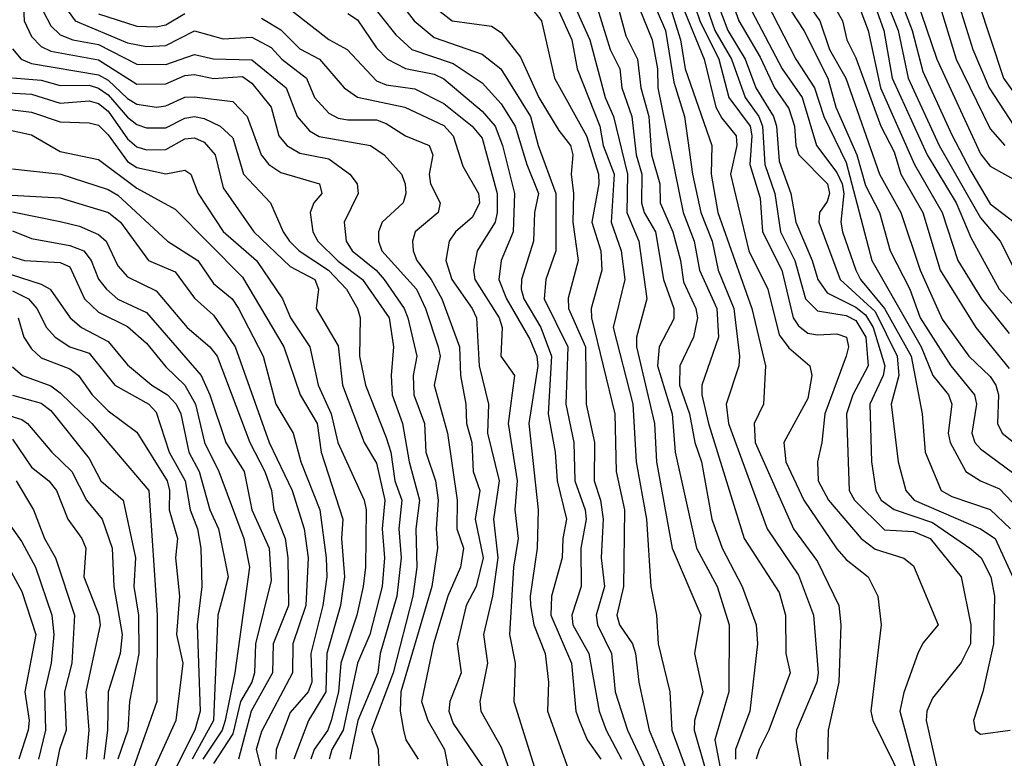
# Model space of a CAD drawing. Header units: metres. Extents: x -51132 to -49532, y -231222 to -229437.
# Tile 600 of 656: x -50039 to -49988, y -229989 to -229950. Entities that reach past the tile are written whole.
import ezdxf

# ---------------------------------------------------------------- set-up
doc = ezdxf.new("R2010")
doc.units = ezdxf.units.M
for name, color, linetype in [('CONTOUR_HALF', 8, 'Continuous'), ('CONTOUR_INDEX', 1, 'Continuous'), ('CONTOUR_INTER', 3, 'Continuous')]:
    doc.layers.add(name, color=color, linetype=linetype)

msp = doc.modelspace()

# ---------------------------------------------------------------- linework, layer by layer
at = {"layer": 'CONTOUR_HALF'}
for points, elevation in [([(-49999.117, -229945.259), (-49996.285, -229950.259), (-49996.047, -229951.259), (-49995.58, -229952.186), (-49994.285, -229955.759), (-49993.58, -229957.095), (-49993.228, -229958.259), (-49992.083, -229960.259), (-49991.176, -229963.259), (-49989.329, -229966.259), (-49987.58, -229968.395)], 29.5), ([(-50004.394, -229948.259), (-50003.719, -229950.259), (-50002.72, -229952.259), (-50002.204, -229954.259), (-50001.096, -229955.759), (-50000.999, -229956.259), (-50001.111, -229957.759), (-50000.58, -229959.512), (-50000.443, -229961.259), (-49999.448, -229963.259), (-49998.854, -229965.759), (-49998.58, -229966.173), (-49998.08, -229966.544), (-49997.58, -229966.644), (-49996.58, -229966.587), (-49996.063, -229966.759), (-49995.966, -229967.259), (-49996.078, -229967.759), (-49997.202, -229970.759), (-49997.352, -229972.259), (-49997.587, -229973.259), (-49997.547, -229974.259), (-49997.009, -229975.259), (-49995.298, -229977.259), (-49994.58, -229977.819), (-49993.08, -229978.287), (-49992.58, -229978.693), (-49991.294, -229981.759), (-49992.08, -229982.717), (-49992.345, -229983.259), (-49993.08, -229985.299), (-49993.293, -229986.259), (-49992.353, -229989.759)], 33.5), ([(-50003.193, -229948.259), (-50002.267, -229950.759), (-50001.359, -229952.259), (-50000.79, -229953.759), (-49999.885, -229955.259), (-49999.721, -229955.759), (-49999.58, -229957.587), (-49998.966, -229959.259), (-49998.712, -229960.759), (-49997.86, -229962.759), (-49997.573, -229963.759), (-49997.08, -229964.44), (-49995.58, -229965.187), (-49995.08, -229965.588), (-49994.67, -229966.259), (-49994.068, -229968.259), (-49994.161, -229968.759), (-49994.854, -229970.259), (-49994.757, -229973.259), (-49994.54, -229974.759), (-49994.262, -229975.259), (-49993.58, -229975.746), (-49991.58, -229976.419), (-49989.58, -229977.796), (-49989.052, -229978.259), (-49988.549, -229979.259), (-49988.357, -229980.259), (-49988.395, -229982.759), (-49988.956, -229985.259), (-49989.441, -229986.759), (-49989.366, -229987.259), (-49989.08, -229987.469), (-49987.532, -229987.259)], 32.5), ([(-50039.03, -229948.759), (-50038.959, -229950.259), (-50038.58, -229951.079), (-50038.08, -229951.605), (-50037.58, -229951.84), (-50035.08, -229952.297), (-50033.08, -229953.563), (-50031.58, -229953.55), (-50030.58, -229953.117), (-50030.08, -229953.059), (-50029.08, -229953.264), (-50027.58, -229953.159), (-50027.08, -229953.508), (-50026.08, -229954.757), (-50025.683, -229956.259), (-50025.264, -229956.759), (-50024.58, -229957.156), (-50023.08, -229957.467), (-50021.968, -229958.259), (-50021.602, -229958.759), (-50021.55, -229959.259), (-50022.265, -229960.759), (-50022.167, -229961.759), (-50021.863, -229962.259), (-50020.61, -229963.259), (-50020.189, -229963.759), (-50019.137, -229965.259), (-50018.948, -229965.759), (-50018.479, -229967.759), (-50018.677, -229968.759), (-50018.638, -229969.759), (-50018.079, -229971.259), (-50018.007, -229972.759), (-50017.516, -229974.259), (-50017.372, -229975.259), (-50017.469, -229976.759), (-50017.4, -229977.759), (-50017.702, -229979.759), (-50019.32, -229985.259), (-50019.35, -229986.259), (-50019.17, -229987.259), (-50019.063, -229987.759), (-50018.409, -229988.759)], 42.5), ([(-50021.08, -229949.106), (-50019.58, -229950.988), (-50018.734, -229951.759), (-50016.58, -229952.488), (-50015.08, -229953.488), (-50014.08, -229954.587), (-50013.346, -229955.759), (-50012.752, -229957.759), (-50012.127, -229959.259), (-50012.347, -229960.259), (-50012.404, -229961.759), (-50013.024, -229963.759), (-50013.042, -229964.259), (-50012.903, -229964.759), (-50012.021, -229966.259), (-50011.462, -229967.759), (-50011.638, -229970.759), (-50011.263, -229972.759), (-50011.164, -229974.259), (-50010.666, -229976.259), (-50010.87, -229977.259), (-50010.908, -229978.259), (-50011.453, -229980.259), (-50011.498, -229981.259), (-50010.422, -229983.759), (-50010.184, -229986.259), (-50010.015, -229986.759), (-50009.6, -229987.759), (-50008.878, -229988.759)], 39.5), ([(-50007.08, -229949.103), (-50006.206, -229951.259), (-50005.935, -229952.759), (-50005.914, -229953.759), (-50004.586, -229960.259), (-50004.014, -229961.759), (-50003.738, -229963.259), (-50002.834, -229965.259), (-50002.747, -229966.759), (-50003.619, -229969.259), (-50003.614, -229969.759), (-50003.262, -229971.259), (-50001.4, -229977.259), (-49999.58, -229980.084), (-49999.249, -229981.259), (-49999.24, -229983.259), (-49999, -229984.259), (-50000.115, -229987.259), (-50000.627, -229988.259), (-50000.777, -229988.759)], 35.5), ([(-49993.404, -229948.759), (-49992.638, -229950.759), (-49992.08, -229952.905), (-49990.58, -229956.208), (-49989.58, -229958.102), (-49988.58, -229959.814), (-49987.326, -229960.759)], 27.5), ([(-50036.673, -229949.759), (-50036.304, -229950.259), (-50033.58, -229951.418), (-50032.58, -229951.603), (-50031.58, -229951.548), (-50030.08, -229950.778), (-50028.58, -229951.209), (-50027.08, -229951.116), (-50026.08, -229951.655), (-50025.529, -229952.259), (-50024.229, -229953.259), (-50023.815, -229954.259), (-50023.08, -229955.086), (-50022.58, -229955.344), (-50022.08, -229955.422), (-50020.58, -229955.431), (-50020.08, -229955.609), (-50019.08, -229956.266), (-50017.838, -229956.759), (-50017.65, -229957.259), (-50017.84, -229958.259), (-50017.777, -229958.759), (-50017.261, -229959.759), (-50017.372, -229960.259), (-50018.564, -229961.259), (-50018.709, -229961.759), (-50018.674, -229962.259), (-50018.476, -229962.759), (-50017.729, -229963.759), (-50017.175, -229964.759), (-50016.264, -229967.259), (-50016.209, -229968.759), (-50015.929, -229970.259), (-50015.884, -229971.259), (-50015.614, -229972.259), (-50015.535, -229973.759), (-50015.201, -229974.759), (-50015.432, -229976.259), (-50015.024, -229978.259), (-50015.393, -229979.759), (-50015.902, -229980.759), (-50016.378, -229982.759), (-50016.17, -229984.259), (-50016.758, -229985.759), (-50016.806, -229986.259), (-50016.58, -229986.904), (-50014.98, -229989.259)], 41.5), ([(-50024.969, -229949.759), (-50023.08, -229951.23), (-50022.121, -229951.759), (-50020.58, -229953.386), (-50020.08, -229953.607), (-50018.58, -229953.813), (-50017.08, -229954.57), (-50015.588, -229955.759), (-50015.08, -229956.383), (-50014.287, -229959.259), (-50014.287, -229960.259), (-50014.399, -229960.759), (-50015.329, -229962.259), (-50015.532, -229963.259), (-50015.454, -229963.759), (-50014.185, -229965.759), (-50014.026, -229966.259), (-50014.094, -229967.759), (-50013.384, -229968.759), (-50013.722, -229971.259), (-50013.254, -229974.259), (-50013.363, -229975.759), (-50013.189, -229977.259), (-50013.446, -229978.759), (-50013.654, -229982.259), (-50013.355, -229983.759), (-50013.425, -229985.759), (-50012.174, -229989.759)], 40.5), ([(-50017.58, -229949.538), (-50016.635, -229950.259), (-50014.58, -229950.548), (-50014.08, -229950.877), (-50013.08, -229952.165), (-50012.114, -229954.259), (-50011.08, -229955.975), (-50010.458, -229956.759), (-50010.339, -229957.259), (-50010.438, -229958.259), (-50010.313, -229959.259), (-50010.337, -229960.759), (-50010.068, -229962.759), (-50010.58, -229964.73), (-50010.564, -229965.259), (-50009.69, -229967.259), (-50009.657, -229970.259), (-50009.212, -229972.259), (-50009.225, -229974.259), (-50008.903, -229975.259), (-50008.76, -229976.259), (-50008.862, -229978.259), (-50008.693, -229979.759), (-50009.135, -229981.259), (-50009.054, -229981.759), (-50008.322, -229983.259), (-50008.132, -229985.259), (-50007.485, -229987.259), (-50006.557, -229989.259)], 38.5), ([(-50011.07, -229949.759), (-50010.403, -229951.259), (-50010.122, -229952.759), (-50008.932, -229955.759), (-50008.765, -229956.759), (-50008.183, -229958.259), (-50008.338, -229960.759), (-50007.821, -229962.259), (-50007.635, -229963.759), (-50008.244, -229966.259), (-50007.218, -229970.259), (-50007.048, -229973.259), (-50006.493, -229976.259), (-50006.28, -229979.759), (-50005.986, -229981.259), (-50005.889, -229982.759), (-50005.277, -229985.259), (-50005.183, -229987.259), (-50004.442, -229989.259)], 37.5), ([(-50009.08, -229949.576), (-50008.39, -229951.759), (-50007.901, -229952.759), (-50007.787, -229953.759), (-50007.258, -229955.259), (-50007.044, -229957.259), (-50006.742, -229958.259), (-50006.762, -229959.759), (-50006.624, -229960.259), (-50006.027, -229961.259), (-50005.607, -229963.759), (-50005.078, -229965.259), (-50005.08, -229965.803), (-50005.845, -229967.259), (-50005.924, -229968.259), (-50005.156, -229970.759), (-50005.013, -229972.759), (-50003.891, -229977.759), (-50002.82, -229979.759), (-50002.183, -229981.759), (-50002.204, -229985.259), (-50002.932, -229987.759), (-50002.364, -229990.759)], 36.5), ([(-50005.354, -229949.259), (-50004.73, -229951.259), (-50004.478, -229952.759), (-50003.097, -229956.759), (-50003.122, -229958.259), (-50002.786, -229960.259), (-50001.012, -229965.259), (-50000.3, -229968.259), (-50000.405, -229970.259), (-50000.877, -229971.259), (-50000.825, -229972.259), (-49998.828, -229976.759), (-49997.58, -229978.461), (-49996.477, -229980.759), (-49996.372, -229981.759), (-49996.475, -229984.759), (-49997.018, -229987.259), (-49997.057, -229988.759)], 34.5), ([(-50001.007, -229949.759), (-49999.417, -229952.759), (-49998.382, -229954.259), (-49997.628, -229956.759), (-49996.58, -229958.169), (-49996.303, -229958.759), (-49996.211, -229959.259), (-49996.36, -229960.759), (-49996.28, -229961.259), (-49995.579, -229963.259), (-49995.344, -229963.759), (-49994.081, -229965.259), (-49992.699, -229967.759), (-49992.119, -229970.759), (-49991.974, -229972.759), (-49991.131, -229974.759), (-49990.58, -229975.064), (-49988.58, -229975.749), (-49987.506, -229976.759)], 31.5), ([(-49999.289, -229949.259), (-49998.297, -229950.759), (-49997.046, -229953.259), (-49996.628, -229954.759), (-49995.532, -229957.259), (-49995.08, -229958.849), (-49994.344, -229960.259), (-49993.785, -229962.259), (-49992.759, -229964.259), (-49992.22, -229965.759), (-49990.63, -229968.259), (-49989.397, -229969.759), (-49989.294, -229970.259), (-49989.54, -229971.759), (-49989.374, -229972.259), (-49989.08, -229972.584), (-49986.08, -229974.812)], 30.5), ([(-49994.58, -229949.502), (-49994.119, -229950.759), (-49993.68, -229953.259), (-49991.87, -229957.259), (-49990.342, -229959.759), (-49989.58, -229961.56), (-49988.108, -229964.259), (-49987.08, -229965.382)], 28.5), ([(-49991.118, -229949.759), (-49990.343, -229952.259), (-49988.58, -229955.898), (-49987.816, -229956.759)], 26.5), ([(-49989.193, -229949.259), (-49987.887, -229953.259), (-49986.461, -229955.259)], 25.5), ([(-50039.58, -229953.227), (-50038.08, -229953.354), (-50037.08, -229953.643), (-50035.58, -229953.625), (-50035.08, -229953.781), (-50034.58, -229954.123), (-50033.58, -229955.292), (-50033.08, -229955.677), (-50032.58, -229955.844), (-50031.58, -229955.848), (-50030.58, -229955.336), (-50030.08, -229955.26), (-50029.58, -229955.353), (-50028.741, -229955.759), (-50028.08, -229956.356), (-50027.531, -229958.259), (-50026.109, -229959.759), (-50025.462, -229961.259), (-50025.122, -229961.759), (-50024.615, -229962.259), (-50023.091, -229963.259), (-50022.152, -229964.259), (-50021.577, -229965.259), (-50021.443, -229965.759), (-50021.471, -229967.759), (-50021.166, -229969.259), (-50020.08, -229971.986), (-50019.844, -229972.759), (-50019.625, -229974.259), (-50019.267, -229975.259), (-50019.414, -229976.759), (-50019.295, -229978.259), (-50019.523, -229980.259), (-50020.386, -229983.259), (-50020.511, -229984.259), (-50021.556, -229986.759), (-50021.97, -229988.759)], 43.5), ([(-50041.08, -229954.719), (-50038.58, -229955.024), (-50037.08, -229955.528), (-50035.58, -229955.577), (-50035.08, -229955.711), (-50034.58, -229956.21), (-50033.58, -229957.606), (-50033.08, -229957.919), (-50031.58, -229958.248), (-50030.58, -229958.054), (-50030.271, -229958.259), (-50029.895, -229959.259), (-50028.58, -229961.256), (-50026.84, -229962.759), (-50025.493, -229964.759), (-50025.063, -229965.759), (-50024.071, -229967.259), (-50023.635, -229969.259), (-50022.944, -229970.759), (-50022.606, -229972.259), (-50021.224, -229975.259), (-50021.132, -229975.759), (-50021.167, -229978.759), (-50021.287, -229979.759), (-50021.616, -229981.259), (-50022.439, -229983.759), (-50022.563, -229985.259), (-50022.942, -229986.759), (-50023.128, -229987.259), (-50023.838, -229988.259), (-50024.009, -229988.759)], 44.5), ([(-50039.58, -229957.985), (-50037.044, -229958.259), (-50034.58, -229959.064), (-50034.08, -229959.352), (-50031.487, -229961.759), (-50029.899, -229962.759), (-50029.08, -229963.956), (-50028.121, -229964.759), (-50027.778, -229965.259), (-50026.499, -229967.759), (-50025.834, -229970.259), (-50024.928, -229971.759), (-50024.525, -229973.259), (-50023.543, -229975.759), (-50023.214, -229978.259), (-50023.17, -229979.259), (-50023.386, -229980.759), (-50024.005, -229983.259), (-50023.966, -229984.759), (-50024.145, -229985.259), (-50025.08, -229986.326), (-50025.817, -229988.259), (-50025.845, -229988.759)], 45.5), ([(-50039.58, -229960.226), (-50037.08, -229960.729), (-50036.08, -229960.967), (-50035.08, -229961.4), (-50034.678, -229961.759), (-50034.08, -229963.035), (-50033.58, -229963.619), (-50032.08, -229964.34), (-50030.466, -229966.259), (-50029.274, -229967.259), (-50028.902, -229967.759), (-50027.2, -229972.259), (-50026.412, -229973.759), (-50026.07, -229974.759), (-50025.948, -229975.759), (-50025.347, -229977.259), (-50025.206, -229978.259), (-50025.179, -229980.759), (-50025.97, -229982.759), (-50026.004, -229984.259), (-50027.115, -229986.259), (-50027.791, -229988.759)], 46.5), ([(-50042.58, -229961.649), (-50038.948, -229962.759), (-50037.08, -229962.864), (-50036.58, -229963.098), (-50035.81, -229964.759), (-50035.08, -229965.458), (-50033.58, -229966.203), (-50032.58, -229967.076), (-50031.58, -229968.301), (-50030.58, -229969.267), (-50030.027, -229970.259), (-50029.554, -229972.259), (-50028.813, -229973.759), (-50027.512, -229977.259), (-50027.216, -229978.759), (-50027.967, -229984.259), (-50028.479, -229986.759), (-50028.639, -229987.259), (-50029.649, -229988.759)], 47.5), ([(-50039.58, -229964.348), (-50038.735, -229964.759), (-50038.31, -229965.259), (-50037.8, -229966.259), (-50037.352, -229966.759), (-50036.586, -229967.259), (-50035.58, -229967.599), (-50034.243, -229969.259), (-50032.46, -229970.259), (-50032.08, -229970.663), (-50031.399, -229972.759), (-50030.564, -229974.259), (-50030.308, -229975.759), (-50029.923, -229976.759), (-50029.751, -229977.759), (-50029.693, -229979.759), (-50029.947, -229981.759), (-50029.786, -229986.259), (-50030.068, -229987.259), (-50031.57, -229990.259)], 48.5), ([(-50039.58, -229968.312), (-50039.057, -229968.759), (-50037.58, -229969.296), (-50037.08, -229969.663), (-50035.43, -229971.259), (-50032.453, -229974.759), (-50032.033, -229981.259), (-50032.041, -229985.759), (-50033.281, -229989.259)], 49.5), ([(-50040.58, -229970.607), (-50039.08, -229971.053), (-50038.791, -229971.259), (-50037.528, -229972.759), (-50036.486, -229973.759), (-50035.714, -229975.259), (-50034.895, -229976.259), (-50034.38, -229977.759), (-50034.287, -229979.759), (-50033.849, -229982.259), (-50033.954, -229983.259), (-50034.588, -229985.259), (-50034.609, -229987.259), (-50034.813, -229988.759)], 50.5), ([(-50039.38, -229974.259), (-50038.483, -229975.759), (-50037.907, -229977.259), (-50037.335, -229978.259), (-50036.332, -229981.259), (-50036.481, -229983.759), (-50036.867, -229985.259), (-50036.775, -229987.259), (-50037.12, -229988.259), (-50037.419, -229989.759)], 51.5), ([(-50040.874, -229976.759), (-50039.08, -229980.026), (-50038.359, -229982.259), (-50038.93, -229985.259), (-50038.702, -229986.759), (-50038.753, -229987.259), (-50039.238, -229988.759)], 52.5)]:
    msp.add_lwpolyline(points, dxfattribs=dict(at, elevation=elevation))
at = {"layer": 'CONTOUR_INDEX'}
for points, elevation in [([(-49998.518, -229948.759), (-49997.464, -229950.259), (-49996.948, -229951.759), (-49996.096, -229953.259), (-49994.353, -229958.259), (-49993.239, -229960.259), (-49992.23, -229963.259), (-49991.08, -229965.816), (-49989.696, -229967.759), (-49988.58, -229968.813), (-49988.279, -229969.259), (-49988.141, -229969.759), (-49988.201, -229971.259), (-49987.943, -229971.759), (-49986.692, -229972.759)], 30), ([(-50005.946, -229949.759), (-50005.518, -229950.759), (-50005.08, -229953.453), (-50004.518, -229955.259), (-50004.106, -229958.259), (-50003.662, -229960.259), (-50003.076, -229961.759), (-50002.765, -229963.259), (-50001.943, -229965.259), (-50001.648, -229967.759), (-50001.691, -229968.259), (-50002.342, -229970.259), (-50002.224, -229971.259), (-50000.199, -229976.759), (-49998.58, -229979.163), (-49997.797, -229981.259), (-49997.539, -229984.259), (-49997.624, -229984.759), (-49998.673, -229987.259), (-49998.711, -229987.759), (-49998.429, -229989.259)], 35), ([(-50022.08, -229949.882), (-50021.58, -229950.21), (-50020.58, -229951.677), (-50020.018, -229952.259), (-50019.08, -229952.742), (-50017.58, -229953.049), (-50017.08, -229953.296), (-50015.08, -229954.975), (-50014.396, -229955.759), (-50014.007, -229956.759), (-50013.387, -229959.259), (-50013.461, -229961.259), (-50014.09, -229962.759), (-50014.21, -229963.759), (-50013.798, -229964.759), (-50012.58, -229966.86), (-50012.218, -229967.759), (-50012.167, -229968.259), (-50012.639, -229971.259), (-50012.146, -229975.759), (-50012.2, -229977.759), (-50012.576, -229980.259), (-50012.553, -229980.759), (-50012.37, -229981.759), (-50011.79, -229983.259), (-50011.611, -229984.759), (-50011.665, -229986.259), (-50010.409, -229989.759)], 40), ([(-50040.58, -229955.767), (-50038.58, -229956.213), (-50037.08, -229957.085), (-50035.08, -229957.493), (-50033.08, -229958.99), (-50031.08, -229960.084), (-50027.58, -229963.632), (-50025.414, -229967.259), (-50024.571, -229969.759), (-50023.676, -229971.259), (-50023.463, -229972.759), (-50022.343, -229976.259), (-50022.409, -229977.259), (-50022.259, -229979.259), (-50022.464, -229980.759), (-50023.181, -229983.259), (-50023.226, -229985.259), (-50024.127, -229986.759), (-50024.896, -229988.759)], 45), ([(-50039.58, -229969.793), (-50038.08, -229970.194), (-50037.58, -229970.591), (-50035.58, -229973.095), (-50034.963, -229974.259), (-50033.808, -229975.259), (-50033.156, -229978.259), (-50033.247, -229979.759), (-50032.992, -229981.259), (-50032.975, -229983.259), (-50033.464, -229985.759), (-50033.551, -229987.259), (-50034.08, -229988.759)], 50)]:
    msp.add_lwpolyline(points, dxfattribs=dict(at, elevation=elevation))
at = {"layer": 'CONTOUR_INTER'}
for points, elevation in [([(-50002.769, -229947.259), (-50001.681, -229950.259), (-50000.58, -229952.158), (-49999.827, -229953.759), (-49999.08, -229954.833), (-49998.785, -229955.759), (-49998.708, -229956.759), (-49998.547, -229957.259), (-49997.063, -229958.759), (-49996.958, -229959.259), (-49997.08, -229959.69), (-49997.469, -229960.259), (-49997.507, -229960.759), (-49996.405, -229963.759), (-49994.58, -229965.421), (-49993.433, -229967.759), (-49993.332, -229968.759), (-49993.748, -229970.259), (-49993.375, -229973.259), (-49992.982, -229974.759), (-49992.547, -229975.259), (-49989.08, -229976.753), (-49988.314, -229977.259), (-49987.08, -229979.956)], 32), ([(-50010.795, -229948.259), (-50009.451, -229951.259), (-50008.663, -229954.259), (-50008.216, -229955.259), (-50007.501, -229958.259), (-50007.528, -229960.259), (-50006.907, -229961.759), (-50006.478, -229964.759), (-50007.021, -229966.759), (-50007.018, -229967.259), (-50006.089, -229971.259), (-50005.98, -229973.259), (-50005.156, -229977.759), (-50003.673, -229981.259), (-50004.004, -229983.259), (-50003.571, -229985.259), (-50004.005, -229986.759), (-50004.019, -229987.259), (-50003.436, -229989.259)], 37), ([(-49992.721, -229948.259), (-49991.361, -229952.259), (-49989.08, -229957.196), (-49988.58, -229957.844), (-49987.08, -229958.677)], 27), ([(-50003.634, -229948.759), (-50002.93, -229950.759), (-50002.076, -229952.259), (-50001.363, -229954.259), (-50000.647, -229955.259), (-50000.448, -229955.759), (-50000.332, -229957.759), (-49999.806, -229959.259), (-49999.511, -229961.259), (-49998.769, -229962.759), (-49998.205, -229964.759), (-49997.58, -229965.383), (-49996.08, -229965.628), (-49995.58, -229965.895), (-49995.067, -229966.759), (-49994.939, -229968.259), (-49995.747, -229969.759), (-49996.062, -229970.759), (-49995.929, -229974.759), (-49995.649, -229975.259), (-49994.08, -229976.811), (-49992.58, -229976.887), (-49991.697, -229977.259), (-49990.093, -229979.259), (-49989.591, -229981.759), (-49989.602, -229982.759), (-49990.08, -229983.725), (-49991.58, -229985.582), (-49991.884, -229986.259), (-49991.909, -229986.759), (-49991.232, -229989.759)], 33), ([(-49994.08, -229948.974), (-49993.376, -229950.759), (-49992.848, -229953.259), (-49991.23, -229956.759), (-49989.08, -229960.528), (-49988.053, -229961.759), (-49987.037, -229963.759)], 28), ([(-50037.974, -229949.759), (-50037.58, -229950.519), (-50037.08, -229950.999), (-50036.43, -229951.259), (-50035.08, -229951.497), (-50033.08, -229952.522), (-50031.58, -229952.532), (-50030.08, -229952.021), (-50029.08, -229952.249), (-50027.08, -229952.293), (-50025.289, -229953.759), (-50024.726, -229955.259), (-50024.08, -229955.999), (-50023.58, -229956.289), (-50020.892, -229956.759), (-50020.189, -229957.259), (-50019.286, -229958.259), (-50019.086, -229958.759), (-50019.05, -229959.259), (-50019.193, -229959.759), (-50020.296, -229960.759), (-50020.486, -229961.259), (-50020.489, -229961.759), (-50020.3, -229962.259), (-50018.499, -229964.259), (-50018.038, -229965.259), (-50017.375, -229967.259), (-50017.265, -229967.759), (-50017.573, -229969.259), (-50016.882, -229971.759), (-50016.38, -229975.259), (-50016.398, -229976.759), (-50016.047, -229977.759), (-50016.197, -229978.759), (-50016.87, -229980.259), (-50017.608, -229982.759), (-50018.242, -229985.759), (-50017.911, -229986.759), (-50017.032, -229988.259), (-50016.652, -229990.259)], 42), ([(-50019.397, -229949.259), (-50018.629, -229950.259), (-50017.58, -229951.138), (-50015.08, -229951.993), (-50014.1, -229952.759), (-50012.557, -229955.259), (-50012.156, -229956.759), (-50011.231, -229959.259), (-50011.233, -229962.259), (-50011.754, -229963.759), (-50011.845, -229964.759), (-50010.598, -229967.259), (-50010.705, -229970.259), (-50010.298, -229972.259), (-50010.243, -229974.259), (-50009.694, -229975.759), (-50009.643, -229976.259), (-50009.935, -229977.759), (-50009.916, -229979.759), (-50010.39, -229981.259), (-50010.351, -229981.759), (-50009.508, -229983.259), (-50008.963, -229986.259), (-50008.602, -229987.259), (-50007.802, -229988.759)], 39), ([(-50012.58, -229949.518), (-50011.986, -229950.259), (-50011.299, -229953.259), (-50009.638, -229956.259), (-50009.012, -229958.259), (-50008.989, -229958.759), (-50009.357, -229960.759), (-50008.883, -229962.259), (-50008.828, -229963.259), (-50009.38, -229965.259), (-50009.369, -229965.759), (-50008.152, -229970.759), (-50008.083, -229973.759), (-50007.646, -229975.759), (-50007.7, -229979.759), (-50008.052, -229981.259), (-50007.903, -229981.759), (-50007.231, -229982.759), (-50007.071, -229983.259), (-50006.901, -229984.759), (-50006.364, -229987.259), (-50005.325, -229989.759)], 38), ([(-50007.92, -229949.759), (-50007.58, -229951.037), (-50006.975, -229952.259), (-50006.801, -229953.759), (-50006.374, -229955.259), (-50006.249, -229957.259), (-50005.81, -229958.759), (-50005.783, -229959.759), (-50005.134, -229961.259), (-50004.731, -229962.759), (-50004.58, -229963.88), (-50003.93, -229965.259), (-50003.843, -229965.759), (-50004.051, -229966.759), (-50004.758, -229968.259), (-50004.788, -229969.259), (-50004.25, -229970.759), (-50003.985, -229972.259), (-50003.632, -229973.259), (-50003.096, -229976.259), (-50002.555, -229977.759), (-50001.518, -229979.759), (-50000.787, -229981.759), (-50000.719, -229982.759), (-50001.116, -229986.259), (-50001.854, -229988.259), (-50001.859, -229988.759)], 36), ([(-50004.528, -229949.759), (-50003.502, -229952.259), (-50002.878, -229954.759), (-50002.58, -229955.339), (-50001.817, -229956.259), (-50001.798, -229956.759), (-50002.121, -229958.259), (-50001.166, -229962.259), (-50000.18, -229964.259), (-49999.58, -229966.633), (-49999.08, -229967.324), (-49997.985, -229968.259), (-49997.876, -229968.759), (-49998.08, -229969.96), (-49999.344, -229972.259), (-49999.239, -229973.259), (-49998.293, -229975.259), (-49996.58, -229977.804), (-49996.08, -229978.362), (-49994.942, -229979.259), (-49994.43, -229980.259), (-49994.262, -229981.759), (-49994.8, -229986.259), (-49994.704, -229986.759), (-49993.08, -229990.039)], 34), ([(-50000.256, -229949.259), (-49998.708, -229952.259), (-49997.737, -229953.759), (-49997.251, -229955.259), (-49996.08, -229957.659), (-49994.756, -229962.759), (-49992.178, -229967.259), (-49991.563, -229968.759), (-49990.747, -229969.759), (-49990.572, -229970.259), (-49990.771, -229971.759), (-49990.661, -229972.259), (-49989.838, -229973.759), (-49989.088, -229974.259), (-49988.08, -229974.663), (-49987.08, -229975.723)], 31), ([(-49995.326, -229949.759), (-49994.934, -229950.759), (-49994.298, -229953.759), (-49992.514, -229957.759), (-49991.084, -229960.259), (-49990.257, -229962.759), (-49989.027, -229964.759), (-49987.58, -229966.569)], 29), ([(-49990.263, -229949.259), (-49989.483, -229951.759), (-49988.633, -229953.759), (-49987.331, -229955.759)], 26), ([(-50035.08, -229949.903), (-50033.08, -229950.54), (-50032.08, -229950.583), (-50031.58, -229950.48), (-50030.58, -229949.88)], 41), ([(-50026.58, -229950.121), (-50025.58, -229950.728), (-50024.58, -229951.718), (-50023.567, -229952.259), (-50022.28, -229953.759), (-50021.58, -229954.237), (-50019.115, -229954.759), (-50017.08, -229955.721), (-50016.58, -229956.259), (-50016.08, -229957.838), (-50015.267, -229959.259), (-50015.211, -229959.759), (-50015.58, -229960.498), (-50016.462, -229961.259), (-50016.796, -229961.759), (-50016.961, -229962.759), (-50016.662, -229963.759), (-50015.587, -229965.259), (-50015.377, -229965.759), (-50015.235, -229968.259), (-50014.743, -229970.259), (-50014.788, -229971.759), (-50014.193, -229974.259), (-50014.479, -229976.259), (-50014.252, -229978.259), (-50014.533, -229980.259), (-50014.996, -229982.259), (-50014.804, -229983.759), (-50015.189, -229985.759), (-50015.136, -229986.259), (-50014.08, -229988.141), (-50013.691, -229989.259)], 41), ([(-50039.58, -229951.715), (-50039.118, -229952.259), (-50038.58, -229952.491), (-50035.08, -229953.073), (-50034.58, -229953.35), (-50033.58, -229954.318), (-50033.08, -229954.609), (-50032.063, -229954.759), (-50031.58, -229954.698), (-50030.58, -229954.246), (-50030.08, -229954.23), (-50028.08, -229954.468), (-50027.328, -229955.259), (-50026.594, -229957.259), (-50026.202, -229957.759), (-50025.58, -229958.165), (-50023.554, -229958.759), (-50023.445, -229959.259), (-50023.861, -229959.759), (-50024.045, -229960.259), (-50023.903, -229961.259), (-50023.651, -229961.759), (-50022.58, -229962.795), (-50021.307, -229963.759), (-50019.926, -229965.759), (-50019.703, -229967.259), (-50019.825, -229968.759), (-50019.763, -229969.759), (-50019.236, -229971.259), (-50018.881, -229973.259), (-50018.35, -229975.259), (-50018.529, -229976.759), (-50018.481, -229978.759), (-50018.682, -229980.259), (-50019.716, -229984.259), (-50020.85, -229987.259), (-50020.494, -229988.259), (-50020.438, -229989.759)], 43), ([(-50040.08, -229954.008), (-50038.58, -229954.083), (-50037.08, -229954.558), (-50035.58, -229954.431), (-50035.08, -229954.569), (-50034.58, -229954.97), (-50033.58, -229956.408), (-50033.08, -229956.834), (-50032.58, -229956.994), (-50031.58, -229956.97), (-50030.58, -229956.42), (-50030.08, -229956.36), (-50029.58, -229956.59), (-50029, -229957.259), (-50028.58, -229958.967), (-50026.977, -229961.259), (-50025.08, -229963.082), (-50023.804, -229963.759), (-50023.612, -229964.259), (-50023.731, -229965.259), (-50022.58, -229967.22), (-50022.366, -229969.259), (-50021.23, -229972.259), (-50020.58, -229973.328), (-50020.144, -229975.259), (-50020.289, -229976.759), (-50020.171, -229978.259), (-50020.287, -229979.759), (-50020.93, -229982.259), (-50021.578, -229983.759), (-50022.316, -229987.259), (-50022.918, -229988.259), (-50023.058, -229988.759)], 44), ([(-50040.58, -229959.302), (-50037.08, -229959.489), (-50034.562, -229960.259), (-50033.931, -229960.759), (-50032.472, -229962.759), (-50031.08, -229963.35), (-50030.08, -229964.724), (-50029.08, -229965.609), (-50027.963, -229967.259), (-50026.176, -229972.259), (-50024.986, -229974.759), (-50024.365, -229976.759), (-50024.151, -229978.259), (-50024.275, -229980.759), (-50024.946, -229982.759), (-50024.973, -229984.259), (-50026.58, -229987.323), (-50026.861, -229988.259), (-50026.474, -229989.759)], 46), ([(-50045.58, -229961.575), (-50038.08, -229963.993), (-50037.61, -229964.259), (-50036.57, -229965.759), (-50035.98, -229966.259), (-50034.58, -229966.981), (-50033.58, -229968.2), (-50032.311, -229969.259), (-50031.484, -229969.759), (-50031.035, -229970.259), (-50030.792, -229970.759), (-50030.373, -229972.759), (-50029.827, -229973.759), (-50029.282, -229975.759), (-50028.832, -229976.759), (-50028.323, -229979.259), (-50028.869, -229981.259), (-50029.093, -229986.759), (-50030.198, -229988.759)], 48), ([(-50039.58, -229961.213), (-50038.58, -229961.608), (-50036.58, -229961.972), (-50035.844, -229962.259), (-50035.477, -229962.759), (-50035.08, -229963.739), (-50034.674, -229964.259), (-50034.08, -229964.777), (-50032.58, -229965.465), (-50029.735, -229968.759), (-50029.277, -229969.759), (-50028.438, -229972.259), (-50027.494, -229973.759), (-50027.094, -229975.759), (-50026.186, -229977.759), (-50026.08, -229979.452), (-50026.899, -229982.759), (-50026.949, -229984.259), (-50027.092, -229984.759), (-50027.677, -229985.759), (-50028.08, -229987.45), (-50029.08, -229988.999)], 47), ([(-50039.27, -229965.759), (-50038.988, -229966.759), (-50038.58, -229967.37), (-50038.08, -229967.829), (-50036.58, -229968.411), (-50036.131, -229968.759), (-50035.423, -229969.759), (-50034.58, -229970.598), (-50033.08, -229971.71), (-50031.512, -229974.259), (-50031.378, -229974.759), (-50031.401, -229975.759), (-50030.958, -229977.259), (-50031.062, -229978.259), (-50030.858, -229980.259), (-50031.012, -229982.259), (-50030.692, -229983.759), (-50031.06, -229986.759), (-50032.58, -229990.123)], 49), ([(-50039.58, -229972.075), (-50038.58, -229973.531), (-50037.685, -229974.259), (-50037.284, -229974.759), (-50036.694, -229976.259), (-50035.957, -229977.259), (-50035.753, -229977.759), (-50035.848, -229979.259), (-50035.071, -229981.259), (-50034.999, -229981.759), (-50035.755, -229985.259), (-50035.585, -229987.259), (-50035.732, -229988.759)], 51), ([(-50039.927, -229976.259), (-50039.08, -229977.427), (-50038.372, -229978.759), (-50037.519, -229981.259), (-50037.424, -229982.259), (-50037.549, -229983.759), (-50037.906, -229985.259), (-50037.849, -229987.259), (-50038.218, -229988.759)], 52)]:
    msp.add_lwpolyline(points, dxfattribs=dict(at, elevation=elevation))

doc.saveas('drawing.dxf')
